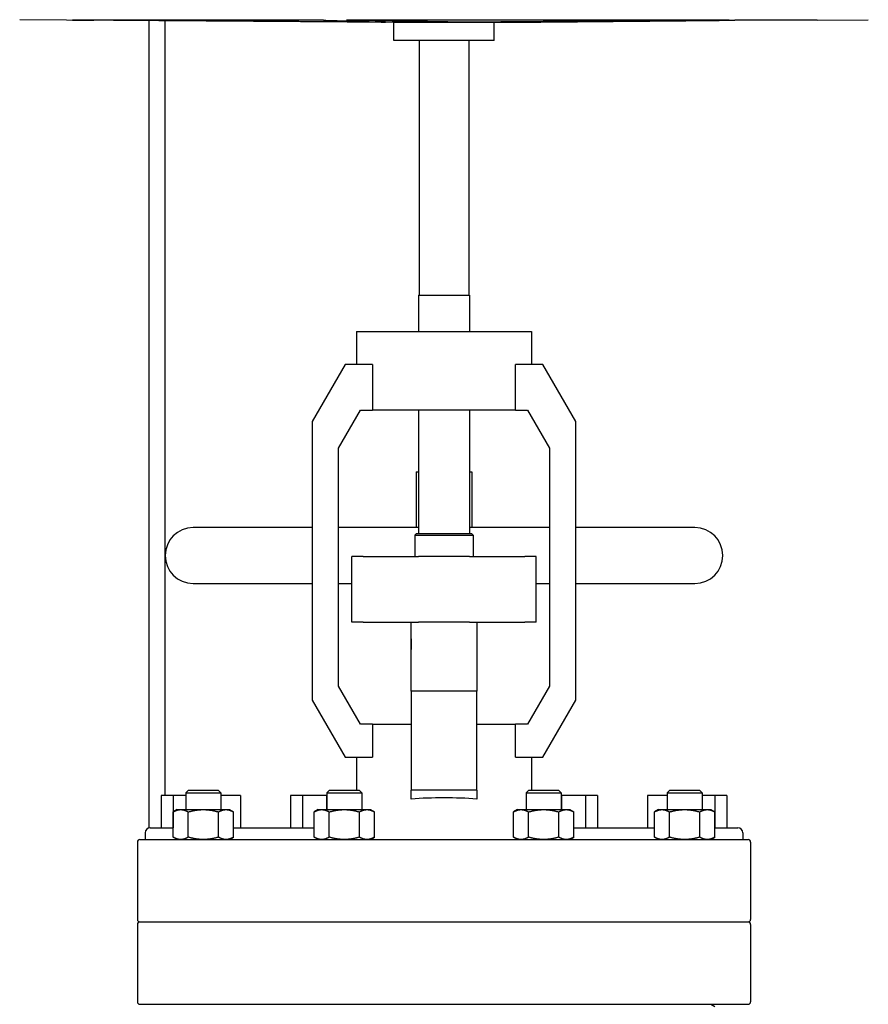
# Model space of a CAD drawing. Header units: inches. Extents: x 24 to 1128, y -74 to 748.
# Tile 360 of 557: x 602 to 624, y 329 to 354. Entities that reach past the tile are written whole.
import ezdxf

# ---------------------------------------------------------------- set-up
doc = ezdxf.new("R2010")
doc.units = ezdxf.units.IN
doc.header["$LTSCALE"] = 32
doc.header["$MEASUREMENT"] = 0
doc.layers.add('Visible (ANSI)', color=7, linetype='Continuous', lineweight=30)

msp = doc.modelspace()

# ---------------------------------------------------------------- linework, layer by layer
at = {"layer": 'Visible (ANSI)'}
for p, q in [((611.77905, 353.87036), (602.38688, 353.93737)), ((609.32809, 353.92823), (603.70961, 353.92823)), ((605.63555, 333.65937), (605.63555, 353.91419)), ((606.03555, 334.47266), (606.03555, 353.91134)), ((620.07499, 353.92823), (610.9841, 353.92823)), ((611.77905, 353.41136), (611.77905, 353.87036)), ((614.29905, 353.87036), (611.77905, 353.87036)), ((614.29905, 353.87036), (614.98026, 353.87522)), ((614.29905, 353.41136), (614.29905, 353.87036)), ((622.40903, 353.92823), (621.09846, 353.92823)), ((622.40903, 353.92823), (623.69122, 353.93737)), ((614.29905, 353.41136), (611.77905, 353.41136)), ((612.41405, 353.41136), (612.41405, 347.02836)), ((613.66405, 353.41136), (613.66405, 347.02836)), ((612.40305, 347.02836), (612.40305, 346.11166)), ((612.40305, 347.02836), (613.67505, 347.02836)), ((613.67505, 347.02836), (613.67505, 346.11166)), ((610.8402, 346.11166), (610.8402, 345.28466)), ((610.8402, 346.11166), (615.23791, 346.11166)), ((615.23791, 346.11166), (615.23791, 345.28466)), ((610.55805, 345.28466), (609.73105, 343.85226)), ((611.24658, 345.28466), (610.55805, 345.28466)), ((611.24658, 345.28466), (611.24658, 344.14186)), ((615.52005, 345.28466), (614.83153, 345.28466)), ((614.83153, 344.14186), (614.83153, 345.28466)), ((616.34705, 343.85226), (615.52005, 345.28466)), ((610.39265, 343.18693), (610.94399, 344.14186)), ((610.94399, 344.14186), (611.24658, 344.14186)), ((614.83153, 344.14186), (611.24658, 344.14186)), ((612.40305, 344.14186), (612.40305, 341.04436)), ((613.67505, 344.14186), (613.67505, 341.04436)), ((614.83153, 344.14186), (615.13412, 344.14186)), ((615.13412, 344.14186), (615.68545, 343.18693)), ((609.73105, 343.85226), (609.73105, 336.86807)), ((616.34705, 336.86807), (616.34705, 343.85226)), ((610.39265, 337.2176), (610.39265, 343.18693)), ((615.68545, 343.18693), (615.68545, 337.2176)), ((612.33905, 342.59266), (612.33905, 341.19266)), ((612.33905, 342.59266), (612.40305, 342.59266)), ((613.67505, 342.59266), (613.73905, 342.59266)), ((613.73905, 342.59266), (613.73905, 341.19266)), ((609.73105, 341.19266), (606.73905, 341.19266)), ((612.40305, 341.19266), (610.39265, 341.19266)), ((615.68545, 341.19266), (613.67505, 341.19266)), ((619.33905, 341.19266), (616.34705, 341.19266)), ((612.34955, 341.04436), (612.31055, 341.00536)), ((612.31055, 341.00536), (612.31055, 340.47266)), ((612.31055, 341.00536), (613.76755, 341.00536)), ((612.34955, 341.04436), (613.72855, 341.04436)), ((613.72855, 341.04436), (613.76755, 341.00536)), ((613.76755, 341.00536), (613.76755, 340.47266)), ((610.72345, 338.81866), (610.72345, 340.47266)), ((611.00629, 340.47266), (610.72345, 340.47266)), ((611.00629, 340.47266), (612.39895, 340.47266)), ((613.67916, 340.47266), (612.39895, 340.47266)), ((613.67916, 340.47266), (615.07182, 340.47266)), ((615.35465, 340.47266), (615.07182, 340.47266)), ((615.35465, 338.81866), (615.35465, 340.47266)), ((606.73905, 339.79266), (609.73105, 339.79266)), ((610.39265, 339.79266), (610.72345, 339.79266)), ((615.35465, 339.79266), (615.68545, 339.79266)), ((616.34705, 339.79266), (619.33905, 339.79266)), ((611.00629, 338.81866), (610.72345, 338.81866)), ((611.00629, 338.81866), (612.39895, 338.81866)), ((612.21225, 337.9165), (612.21225, 338.81866)), ((613.67916, 338.81866), (612.39895, 338.81866)), ((613.67916, 338.81866), (615.07182, 338.81866)), ((613.86585, 338.81866), (613.86585, 337.9165)), ((615.35465, 338.81866), (615.07182, 338.81866)), ((612.21205, 338.40636), (612.21205, 338.13754)), ((612.21205, 338.40636), (612.21225, 338.40636)), ((613.86585, 338.40636), (613.86605, 338.40636)), ((613.86605, 338.40636), (613.86605, 338.13754)), ((612.21205, 338.13754), (612.21225, 338.13754)), ((613.86585, 338.13754), (613.86605, 338.13754)), ((612.21225, 337.08966), (612.21225, 337.9165)), ((613.86585, 337.9165), (613.86585, 337.08966)), ((610.94399, 336.26266), (610.39265, 337.2176)), ((615.68545, 337.2176), (615.13412, 336.26266)), ((613.86585, 337.08966), (612.21225, 337.08966)), ((612.21225, 337.08966), (612.21225, 334.60866)), ((613.86585, 334.60866), (613.86585, 337.08966)), ((609.73105, 336.86807), (610.55805, 335.43566)), ((615.52005, 335.43566), (616.34705, 336.86807)), ((611.24658, 336.26266), (610.94399, 336.26266)), ((611.24658, 336.26266), (612.21225, 336.26266)), ((611.24658, 336.26266), (611.24658, 335.43566)), ((613.86585, 336.26266), (614.83153, 336.26266)), ((615.13412, 336.26266), (614.83153, 336.26266)), ((614.83153, 335.43566), (614.83153, 336.26266)), ((610.55805, 335.43566), (611.24658, 335.43566)), ((610.8402, 335.43566), (610.8402, 334.60866)), ((614.83153, 335.43566), (615.52005, 335.43566)), ((615.23791, 335.43566), (615.23791, 334.60866)), ((606.62719, 334.60866), (606.56104, 334.54251)), ((606.56104, 334.54251), (606.56104, 334.11816)), ((606.56104, 334.54251), (607.43604, 334.54251)), ((606.62719, 334.60866), (607.36989, 334.60866)), ((607.36989, 334.60866), (607.43604, 334.54251)), ((607.43604, 334.54251), (607.43604, 334.11816)), ((610.16564, 334.60866), (610.09949, 334.54251)), ((610.09949, 334.54251), (610.09949, 334.11816)), ((610.09949, 334.54251), (610.97449, 334.54251)), ((610.16564, 334.60866), (610.90834, 334.60866)), ((610.90834, 334.60866), (610.97449, 334.54251)), ((610.97449, 334.54251), (610.97449, 334.11816)), ((612.21225, 334.38385), (612.21225, 334.60866)), ((613.86585, 334.60866), (612.21225, 334.60866)), ((613.86585, 334.60866), (613.86585, 334.38385)), ((615.16976, 334.60866), (615.10361, 334.54251)), ((615.10361, 334.54251), (615.10361, 334.11816)), ((615.10361, 334.54251), (615.97861, 334.54251)), ((615.16976, 334.60866), (615.91246, 334.60866)), ((615.91246, 334.60866), (615.97861, 334.54251)), ((615.97861, 334.54251), (615.97861, 334.11816)), ((618.70821, 334.60866), (618.64206, 334.54251)), ((618.64206, 334.54251), (618.64206, 334.11816)), ((618.64206, 334.54251), (619.51706, 334.54251)), ((618.70821, 334.60866), (619.45091, 334.60866)), ((619.45091, 334.60866), (619.51706, 334.54251)), ((619.51706, 334.54251), (619.51706, 334.11816)), ((605.93905, 334.47266), (605.93905, 333.66266)), ((606.23905, 334.47266), (605.93905, 334.47266)), ((606.23905, 334.47266), (606.23905, 333.66266)), ((606.56104, 334.47266), (606.23905, 334.47266)), ((607.9295, 334.47266), (607.43604, 334.47266)), ((607.9295, 334.47266), (607.9295, 333.66266)), ((609.18905, 334.47266), (609.18905, 333.66266)), ((609.48905, 334.47266), (609.18905, 334.47266)), ((609.48905, 334.47266), (609.48905, 333.66266)), ((610.08905, 334.47266), (609.48905, 334.47266)), ((610.08905, 334.47266), (610.08905, 334.11816)), ((610.09949, 334.47266), (610.08905, 334.47266)), ((615.98905, 334.47266), (615.97861, 334.47266)), ((615.98905, 334.47266), (615.98905, 334.11816)), ((616.58905, 334.47266), (615.98905, 334.47266)), ((616.58905, 334.47266), (616.58905, 333.66266)), ((616.88905, 334.47266), (616.58905, 334.47266)), ((616.88905, 334.47266), (616.88905, 333.66266)), ((618.1486, 334.47266), (618.1486, 333.66266)), ((618.64206, 334.47266), (618.1486, 334.47266)), ((619.83905, 334.47266), (619.51706, 334.47266)), ((619.83905, 334.47266), (619.83905, 333.66266)), ((620.13905, 334.47266), (619.83905, 334.47266)), ((620.13905, 334.47266), (620.13905, 333.66266)), ((606.34254, 334.11816), (606.24106, 334.05957)), ((606.24106, 333.42676), (606.24106, 334.05957)), ((606.34254, 334.11816), (606.43043, 334.11816)), ((606.43043, 334.11816), (606.99854, 334.11816)), ((606.6198, 333.42676), (606.6198, 334.05957)), ((606.99854, 334.11816), (607.56666, 334.11816)), ((607.37729, 333.42676), (607.37729, 334.05957)), ((607.56666, 334.11816), (607.65454, 334.11816)), ((607.65454, 334.11816), (607.75603, 334.05957)), ((607.75603, 333.42676), (607.75603, 334.05957)), ((609.88099, 334.11816), (609.77951, 334.05957)), ((609.77951, 333.42676), (609.77951, 334.05957)), ((609.88099, 334.11816), (609.96888, 334.11816)), ((609.96888, 334.11816), (610.53699, 334.11816)), ((610.15825, 333.42676), (610.15825, 334.05957)), ((610.53699, 334.11816), (611.1051, 334.11816)), ((610.91573, 333.42676), (610.91573, 334.05957)), ((611.1051, 334.11816), (611.19299, 334.11816)), ((611.19299, 334.11816), (611.29448, 334.05957)), ((611.29448, 333.42676), (611.29448, 334.05957)), ((614.88511, 334.11816), (614.78363, 334.05957)), ((614.78363, 333.42676), (614.78363, 334.05957)), ((614.88511, 334.11816), (614.973, 334.11816)), ((614.973, 334.11816), (615.54111, 334.11816)), ((615.16237, 333.42676), (615.16237, 334.05957)), ((615.54111, 334.11816), (616.10923, 334.11816)), ((615.91986, 333.42676), (615.91986, 334.05957)), ((616.10923, 334.11816), (616.19711, 334.11816)), ((616.19711, 334.11816), (616.2986, 334.05957)), ((616.2986, 333.42676), (616.2986, 334.05957)), ((618.42356, 334.11816), (618.32208, 334.05957)), ((618.32208, 333.42676), (618.32208, 334.05957)), ((618.42356, 334.11816), (618.51145, 334.11816)), ((618.51145, 334.11816), (619.07956, 334.11816)), ((618.70082, 333.42676), (618.70082, 334.05957)), ((619.07956, 334.11816), (619.64767, 334.11816)), ((619.4583, 333.42676), (619.4583, 334.05957)), ((619.64767, 334.11816), (619.73556, 334.11816)), ((619.73556, 334.11816), (619.83705, 334.05957)), ((619.83705, 333.42676), (619.83705, 334.05957)), ((605.53905, 333.53766), (605.53905, 333.36816)), ((605.66405, 333.66266), (606.24106, 333.66266)), ((607.75603, 333.66266), (609.77951, 333.66266)), ((616.2986, 333.66266), (618.32208, 333.66266)), ((619.83705, 333.66266), (620.41405, 333.66266)), ((620.53905, 333.53766), (620.53905, 333.36816)), ((605.34305, 333.30516), (605.34305, 331.36366)), ((605.40605, 333.36816), (620.67205, 333.36816)), ((606.34254, 333.36816), (606.24106, 333.42676)), ((607.65454, 333.36816), (607.75603, 333.42676)), ((609.88099, 333.36816), (609.77951, 333.42676)), ((611.19299, 333.36816), (611.29448, 333.42676)), ((614.88511, 333.36816), (614.78363, 333.42676)), ((616.19711, 333.36816), (616.2986, 333.42676)), ((618.42356, 333.36816), (618.32208, 333.42676)), ((619.73556, 333.36816), (619.83705, 333.42676)), ((620.73505, 333.30516), (620.73505, 331.36366)), ((605.40605, 331.30066), (620.67205, 331.30066)), ((605.40605, 331.30066), (620.67205, 331.30066)), ((605.34305, 331.23766), (605.34305, 329.29616)), ((620.73505, 331.23766), (620.73505, 329.29616)), ((605.40605, 329.23316), (620.67205, 329.23316)), ((619.73556, 329.23316), (619.83705, 329.17457))]:
    msp.add_line(p, q, dxfattribs=at)
for centre, radius, start, end in [((606.73905, 340.49266), 0.7, 90, 270), ((619.33905, 340.49266), 0.7, 270, 90), ((613.03905, 340.13836), 2.165, 247.543237, 247.548964), ((613.03905, 340.13836), 2.165, 292.451036, 292.456763), ((605.66405, 333.53766), 0.125, 90, 180), ((620.41405, 333.53766), 0.125, 0, 90), ((605.40605, 333.30516), 0.063, 90, 180), ((620.67205, 333.30516), 0.063, 0, 90), ((605.40605, 331.36366), 0.063, 180, 270), ((605.40605, 331.23766), 0.063, 90, 180), ((620.67205, 331.36366), 0.063, 270, 0), ((620.67205, 331.23766), 0.063, 0, 90), ((605.40605, 329.29616), 0.063, 180, 270), ((620.67205, 329.29616), 0.063, 270, 0)]:
    msp.add_arc(centre, radius, start, end, dxfattribs=at)
msp.add_ellipse((613.03905, 334.02458), major_axis=(-2.19886, 0), ratio=0.17632698, start_param=4.32689867, end_param=5.09787929, dxfattribs=at)
for points, knots in [([(603.70961, 353.92823), (603.70356, 353.92823), (603.71056, 353.92813), (603.75315, 353.92776), (603.78874, 353.92748), (603.87471, 353.92683), (603.93059, 353.92642), (604.05525, 353.92552), (604.12403, 353.92502), (604.18913, 353.92456), (604.20935, 353.92441), (604.2301, 353.92426), (604.25103, 353.92412)], [-1.98568979, -1.98568979, -1.98568979, -1.98568979, -1.489271, -1.489271, -0.99285222, -0.99285222, -0.49642611, -0.49642611, 0, 0, 0, 0.15423018, 0.15423018, 0.15423018, 0.15423018]), ([(610.0133, 353.92412), (610.00851, 353.92426), (610.00262, 353.92441), (609.99566, 353.92456), (609.97328, 353.92502), (609.93678, 353.92552), (609.84194, 353.92642), (609.78361, 353.92683), (609.66392, 353.92748), (609.59492, 353.92776), (609.45691, 353.92813), (609.38791, 353.92823), (609.32809, 353.92823)], [-0.15423018, -0.15423018, -0.15423018, -0.15423018, 0, 0, 0, 0.49642611, 0.49642611, 0.99285222, 0.99285222, 1.489271, 1.489271, 1.98568979, 1.98568979, 1.98568979, 1.98568979]), ([(610.9841, 353.92823), (610.92054, 353.92823), (610.85587, 353.92813), (610.74419, 353.92776), (610.69718, 353.92748), (610.63062, 353.92683), (610.60683, 353.92642), (610.58903, 353.92552), (610.59504, 353.92502), (610.61843, 353.92441), (610.62536, 353.92426), (610.6335, 353.92412)], [1.98568979, 1.98568979, 1.98568979, 1.98568979, 2.48210857, 2.48210857, 2.97852735, 2.97852735, 3.47495346, 3.47495346, 3.97137957, 3.97137957, 4.12560975, 4.12560975, 4.12560975, 4.12560975]), ([(611.55646, 353.87679), (611.56373, 353.87659), (611.56797, 353.87641), (611.57224, 353.87594), (611.56544, 353.87567), (611.53042, 353.87531), (611.5022, 353.87522), (611.43496, 353.87522), (611.39087, 353.87531), (611.28998, 353.87567), (611.23319, 353.87594), (611.14851, 353.87641), (611.1171, 353.87659), (611.08491, 353.87679)], [0.63873151, 0.63873151, 0.63873151, 0.63873151, 0.87159914, 0.87159914, 1.30738491, 1.30738491, 1.74317067, 1.74317067, 2.17895643, 2.17895643, 2.61474219, 2.61474219, 2.84760983, 2.84760983, 2.84760983, 2.84760983]), ([(614.0769, 353.87679), (614.0492, 353.87659), (614.02041, 353.87641), (613.93838, 353.87594), (613.87738, 353.87567), (613.75485, 353.87531), (613.69331, 353.87522), (613.58453, 353.87522), (613.52905, 353.87531), (613.43168, 353.87567), (613.38978, 353.87594), (613.34172, 353.87641), (613.32654, 353.87659), (613.31392, 353.87679)], [0.63873151, 0.63873151, 0.63873151, 0.63873151, 0.87159914, 0.87159914, 1.30738491, 1.30738491, 1.74317067, 1.74317067, 2.17895643, 2.17895643, 2.61474219, 2.61474219, 2.84760983, 2.84760983, 2.84760983, 2.84760983]), ([(614.98026, 353.87522), (614.98026, 353.87522), (614.99008, 353.87531), (615.03078, 353.87567), (615.06168, 353.87594), (615.11665, 353.87641), (615.13868, 353.87659), (615.16307, 353.87679)], [1.74317067, 1.74317067, 1.74317067, 1.74317067, 2.17895643, 2.17895643, 2.61474219, 2.61474219, 2.84760983, 2.84760983, 2.84760983, 2.84760983]), ([(619.95706, 353.92412), (619.97503, 353.92426), (619.99213, 353.92441), (620.00806, 353.92456), (620.05933, 353.92502), (620.10554, 353.92552), (620.17159, 353.92642), (620.19142, 353.92683), (620.20342, 353.92748), (620.19636, 353.92776), (620.15366, 353.92813), (620.11802, 353.92823), (620.07499, 353.92823)], [-0.15423018, -0.15423018, -0.15423018, -0.15423018, 0, 0, 0, 0.49642611, 0.49642611, 0.99285222, 0.99285222, 1.489271, 1.489271, 1.98568979, 1.98568979, 1.98568979, 1.98568979]), ([(621.09846, 353.92823), (621.06523, 353.92823), (621.01826, 353.92813), (620.90665, 353.92776), (620.842, 353.92748), (620.7149, 353.92683), (620.64431, 353.92642), (620.50866, 353.92552), (620.4436, 353.92502), (620.37272, 353.92441), (620.35626, 353.92426), (620.34037, 353.92412)], [1.98568979, 1.98568979, 1.98568979, 1.98568979, 2.48210857, 2.48210857, 2.97852735, 2.97852735, 3.47495346, 3.47495346, 3.97137957, 3.97137957, 4.12560975, 4.12560975, 4.12560975, 4.12560975])]:
    msp.add_open_spline(points, degree=3, knots=knots, dxfattribs=at)
for points, weights in [([(611.08491, 353.87679), (609.73658, 353.88513), (604.25103, 353.92412)], [3.22913550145, 2.37560125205, 1.06245079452]), ([(610.0133, 353.92412), (611.252, 353.88513), (611.55646, 353.87679)], [1.05826131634, 2.36623373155, 3.21640230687]), ([(613.31392, 353.87679), (612.78507, 353.88513), (610.6335, 353.92412)], [3.21640230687, 2.36623373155, 1.05826131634]), ([(619.95706, 353.92412), (615.23706, 353.88513), (614.0769, 353.87679)], [1.05826131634, 2.36623373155, 3.21640230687]), ([(615.16307, 353.87679), (616.18455, 353.88513), (620.34037, 353.92412)], [3.21640230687, 2.36623373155, 1.05826131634]), ([(606.24106, 334.05957), (606.34254, 334.11816), (606.43043, 334.11816)], [1.01001874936, 1.04314139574, 1]), ([(606.43043, 334.11816), (606.51832, 334.11816), (606.6198, 334.05957)], [1, 1.04314139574, 1.01001874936]), ([(606.6198, 334.05957), (606.82277, 334.11816), (606.99854, 334.11816)], [1.01001874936, 1.04314139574, 1]), ([(606.99854, 334.11816), (607.17432, 334.11816), (607.37729, 334.05957)], [1, 1.04314139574, 1.01001874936]), ([(607.37729, 334.05957), (607.47877, 334.11816), (607.56666, 334.11816)], [1.01001874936, 1.04314139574, 1]), ([(607.56666, 334.11816), (607.65454, 334.11816), (607.75603, 334.05957)], [1, 1.04314139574, 1.01001874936]), ([(609.77951, 334.05957), (609.88099, 334.11816), (609.96888, 334.11816)], [1.01001874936, 1.04314139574, 1]), ([(609.96888, 334.11816), (610.05677, 334.11816), (610.15825, 334.05957)], [1, 1.04314139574, 1.01001874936]), ([(610.15825, 334.05957), (610.36122, 334.11816), (610.53699, 334.11816)], [1.01001874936, 1.04314139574, 1]), ([(610.53699, 334.11816), (610.71277, 334.11816), (610.91573, 334.05957)], [1, 1.04314139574, 1.01001874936]), ([(610.91573, 334.05957), (611.01722, 334.11816), (611.1051, 334.11816)], [1.01001874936, 1.04314139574, 1]), ([(611.1051, 334.11816), (611.19299, 334.11816), (611.29448, 334.05957)], [1, 1.04314139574, 1.01001874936]), ([(614.78363, 334.05957), (614.88511, 334.11816), (614.973, 334.11816)], [1.01001874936, 1.04314139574, 1]), ([(614.973, 334.11816), (615.06089, 334.11816), (615.16237, 334.05957)], [1, 1.04314139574, 1.01001874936]), ([(615.16237, 334.05957), (615.36534, 334.11816), (615.54111, 334.11816)], [1.01001874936, 1.04314139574, 1]), ([(615.54111, 334.11816), (615.71689, 334.11816), (615.91986, 334.05957)], [1, 1.04314139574, 1.01001874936]), ([(615.91986, 334.05957), (616.02134, 334.11816), (616.10923, 334.11816)], [1.01001874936, 1.04314139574, 1]), ([(616.10923, 334.11816), (616.19711, 334.11816), (616.2986, 334.05957)], [1, 1.04314139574, 1.01001874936]), ([(618.32208, 334.05957), (618.42356, 334.11816), (618.51145, 334.11816)], [1.01001874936, 1.04314139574, 1]), ([(618.51145, 334.11816), (618.59934, 334.11816), (618.70082, 334.05957)], [1, 1.04314139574, 1.01001874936]), ([(618.70082, 334.05957), (618.90379, 334.11816), (619.07956, 334.11816)], [1.01001874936, 1.04314139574, 1]), ([(619.07956, 334.11816), (619.25534, 334.11816), (619.4583, 334.05957)], [1, 1.04314139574, 1.01001874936]), ([(619.4583, 334.05957), (619.55979, 334.11816), (619.64767, 334.11816)], [1.01001874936, 1.04314139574, 1]), ([(619.64767, 334.11816), (619.73556, 334.11816), (619.83705, 334.05957)], [1, 1.04314139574, 1.01001874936]), ([(606.43043, 333.36816), (606.34254, 333.36816), (606.24106, 333.42676)], [1, 1.04314139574, 1.01001874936]), ([(606.6198, 333.42676), (606.51832, 333.36816), (606.43043, 333.36816)], [1.01001874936, 1.04314139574, 1]), ([(606.99854, 333.36816), (606.82277, 333.36816), (606.6198, 333.42676)], [1, 1.04314139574, 1.01001874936]), ([(607.37729, 333.42676), (607.17432, 333.36816), (606.99854, 333.36816)], [1.01001874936, 1.04314139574, 1]), ([(607.56666, 333.36816), (607.47877, 333.36816), (607.37729, 333.42676)], [1, 1.04314139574, 1.01001874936]), ([(607.75603, 333.42676), (607.65454, 333.36816), (607.56666, 333.36816)], [1.01001874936, 1.04314139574, 1]), ([(609.96888, 333.36816), (609.88099, 333.36816), (609.77951, 333.42676)], [1, 1.04314139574, 1.01001874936]), ([(610.15825, 333.42676), (610.05677, 333.36816), (609.96888, 333.36816)], [1.01001874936, 1.04314139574, 1]), ([(610.53699, 333.36816), (610.36122, 333.36816), (610.15825, 333.42676)], [1, 1.04314139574, 1.01001874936]), ([(610.91573, 333.42676), (610.71277, 333.36816), (610.53699, 333.36816)], [1.01001874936, 1.04314139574, 1]), ([(611.1051, 333.36816), (611.01722, 333.36816), (610.91573, 333.42676)], [1, 1.04314139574, 1.01001874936]), ([(611.29448, 333.42676), (611.19299, 333.36816), (611.1051, 333.36816)], [1.01001874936, 1.04314139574, 1]), ([(614.973, 333.36816), (614.88511, 333.36816), (614.78363, 333.42676)], [1, 1.04314139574, 1.01001874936]), ([(615.16237, 333.42676), (615.06089, 333.36816), (614.973, 333.36816)], [1.01001874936, 1.04314139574, 1]), ([(615.54111, 333.36816), (615.36534, 333.36816), (615.16237, 333.42676)], [1, 1.04314139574, 1.01001874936]), ([(615.91986, 333.42676), (615.71689, 333.36816), (615.54111, 333.36816)], [1.01001874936, 1.04314139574, 1]), ([(616.10923, 333.36816), (616.02134, 333.36816), (615.91986, 333.42676)], [1, 1.04314139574, 1.01001874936]), ([(616.2986, 333.42676), (616.19711, 333.36816), (616.10923, 333.36816)], [1.01001874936, 1.04314139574, 1]), ([(618.51145, 333.36816), (618.42356, 333.36816), (618.32208, 333.42676)], [1, 1.04314139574, 1.01001874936]), ([(618.70082, 333.42676), (618.59934, 333.36816), (618.51145, 333.36816)], [1.01001874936, 1.04314139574, 1]), ([(619.07956, 333.36816), (618.90379, 333.36816), (618.70082, 333.42676)], [1, 1.04314139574, 1.01001874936]), ([(619.4583, 333.42676), (619.25534, 333.36816), (619.07956, 333.36816)], [1.01001874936, 1.04314139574, 1]), ([(619.64767, 333.36816), (619.55979, 333.36816), (619.4583, 333.42676)], [1, 1.04314139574, 1.01001874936]), ([(619.83705, 333.42676), (619.73556, 333.36816), (619.64767, 333.36816)], [1.01001874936, 1.04314139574, 1])]:
    msp.add_rational_spline(points, weights, degree=2, dxfattribs=at)

doc.saveas('drawing.dxf')
